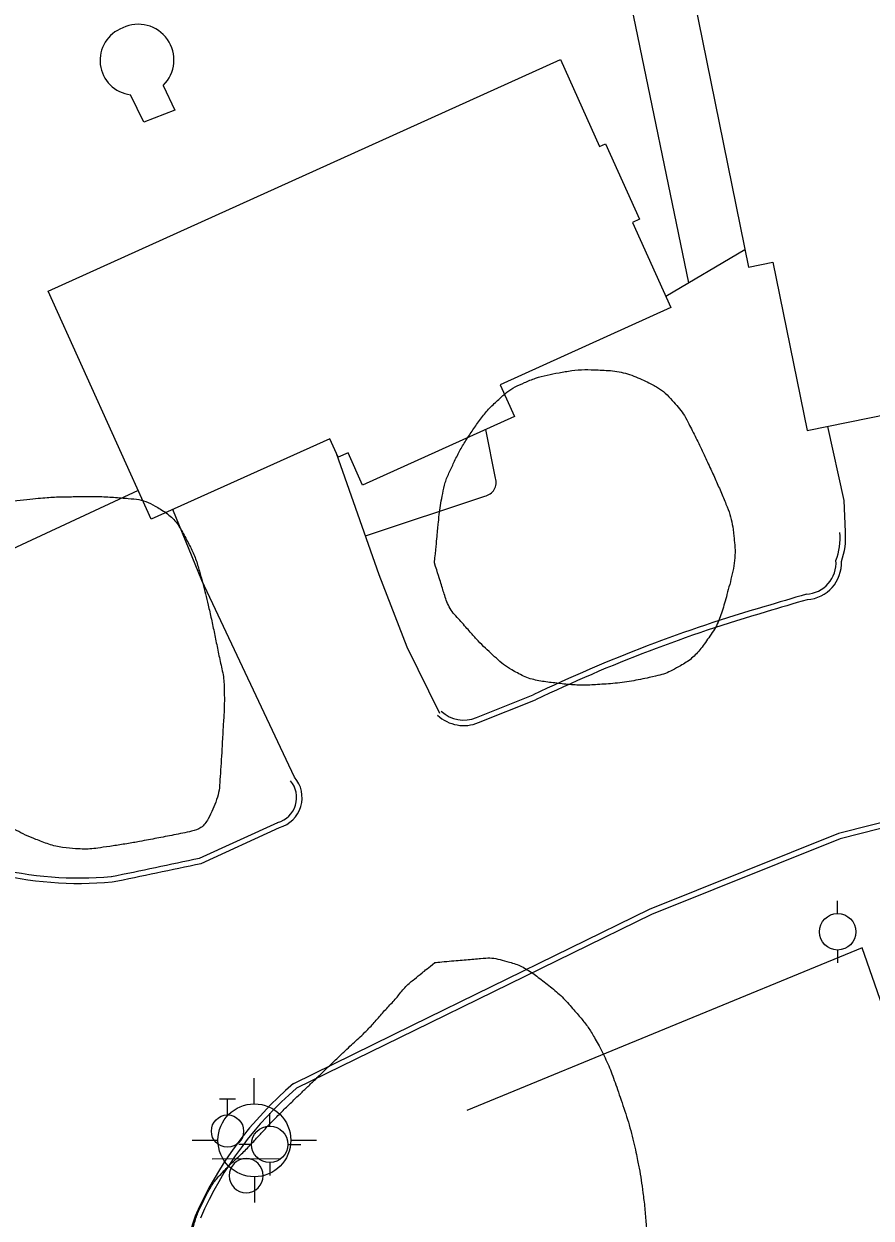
# Model space of a CAD drawing. Extents: x 2145380 to 2156929, y 139568 to 149130.
# Drawn here: x 2149904 to 2149997, y 144165.4 to 144296.4 of the extents above; entities that cross this region are included whole.
import ezdxf

# ---------------------------------------------------------------- set-up
doc = ezdxf.new("R2010")
doc.units = 0
for name, color, linetype in [('Default', 7, 'Continuous'), ('TOPO_Asphalt', 7, 'Continuous'), ('TOPO_Building', 7, 'Continuous'), ('TOPO_Curb Back', 7, 'Continuous'), ('TOPO_Fence', 7, 'Continuous'), ('TOPO_Misc Line', 7, 'Continuous'), ('TOPO_Power Pole', 7, 'Continuous'), ('TOPO_Sidewalk', 7, 'Continuous'), ('TOPO_Sign', 7, 'Continuous'), ('TOPO_Tree Line', 7, 'Continuous'), ('TOPO_Water Fire Hydrant', 7, 'Continuous'), ('TOPO_Water Valve', 7, 'Continuous')]:
    doc.layers.add(name, color=color, linetype=linetype)

# ---------------------------------------------------------------- blocks, each defined once
blk = doc.blocks.new('POWPOL')
at = {"layer": 'TOPO_Power Pole'}
for p, q in [((0, 10.16), (0, 17.34)), ((0, -10.16), (0, -17.34))]:
    blk.add_line(p, q, dxfattribs=at)
blk.add_circle((0, 0), 10.16, dxfattribs=at)
blk = doc.blocks.new('FIRHYD')
at = {"layer": 'TOPO_Water Fire Hydrant'}
for p, q in [((-0.02, 10.16), (-0.03, 17.34)), ((10.16, 0.02), (17.34, 0.03)), ((-10.16, -0.02), (-17.34, -0.03)), ((0.02, -10.16), (0.03, -17.34))]:
    blk.add_line(p, q, dxfattribs=at)
blk.add_circle((0, 0), 10.16, dxfattribs=at)
blk = doc.blocks.new('WATVAL')
at = {"layer": 'Default'}
for p, q in [((-2.25, 9), (2.25, 9)), ((0, 4.5), (0, 9))]:
    blk.add_line(p, q, dxfattribs=at)
blk.add_circle((0, 0), 4.5, dxfattribs=at)

msp = doc.modelspace()

# ---------------------------------------------------------------- linework, layer by layer
at = {"layer": 'TOPO_Asphalt'}
for points in [[(2149994.22, 144240.68), (2149994.1, 144244.13), (2149992.3, 144252.26)], [(2149938.32, 144249.33), (2149943.01, 144236.02), (2149946.06, 144228.07), (2149949.65, 144220.79)], [(2149933.74, 144213.78), (2149931.89, 144217.65), (2149923.57, 144235.37), (2149920.36, 144243.13)]]:
    msp.add_lwpolyline(points, dxfattribs=at)
at = {"layer": 'TOPO_Building'}
for points in [[(2149972.55, 144323.93), (2149983.58, 144269.75), (2149986.26, 144270.3), (2149990.03, 144251.8), (2150010.19, 144255.9), (2150006.4, 144274.5), (2150008.35, 144274.89), (2150007.7, 144278.05), (2150017.91, 144280.13), (2150016.75, 144285.8), (2150030.16, 144288.53), (2150023.88, 144319.36), (2150016.59, 144317.87), (2150013.81, 144331.52), (2150000.54, 144328.81), (2150000.39, 144329.55), (2149990.96, 144327.63), (2149990.8, 144328.4), (2149982.45, 144326.7), (2149982.59, 144325.97)], [(2149906.7, 144267.12), (2149962.94, 144292.52), (2149967.24, 144282.99), (2149967.88, 144283.28), (2149971.62, 144275), (2149970.85, 144274.65), (2149975.07, 144265.31), (2149956.31, 144256.84), (2149957.88, 144253.36), (2149941.21, 144245.83), (2149939.61, 144249.37), (2149938.52, 144248.88), (2149937.6, 144250.91), (2149918.01, 144242.07)]]:
    msp.add_lwpolyline(points, close=True, dxfattribs=at)
at = {"layer": 'TOPO_Curb Back'}
for points in [[(2149953.72, 144220.32), (2149959.95, 144222.8)], [(2149953.94, 144219.77), (2149960.19, 144222.25)], [(2150004.17, 144210.32), (2149993.45, 144207.59), (2149972.69, 144199.27), (2149946.65, 144186.52), (2149933.63, 144180.14)], [(2150004.3, 144209.73), (2149993.63, 144207.02), (2149972.93, 144198.72), (2149946.91, 144185.98), (2149933.96, 144179.64)], [(2149923.29, 144204.9), (2149931.89, 144208.81)], [(2149923.48, 144204.32), (2149932.1, 144208.24)]]:
    msp.add_lwpolyline(points, dxfattribs=at)
for centre, radius, start, end in [((2149986.99, 144240.02), 6.66, 338.2368, 5.2206), ((2149986.99, 144240.02), 7.26, 339.324, 5.2206), ((2149989.76, 144237.28), 3.43, 272.9462, 4.6571), ((2149989.76, 144237.28), 4.03, 273.961, 2.6241), ((2150062.69, 143980.08), 263.99, 105.9981, 107.0326), ((2150062.69, 143980.08), 263.39, 106.0125, 107.0336), ((2150031.35, 144073.73), 165.29, 106.1553, 115.5947), ((2150031.35, 144073.73), 164.69, 106.1537, 115.6018), ((2149952.32, 144223.66), 4.22, 227.1182, 292.6117), ((2149952.32, 144223.66), 3.62, 227.1182, 292.6862), ((2149931.13, 144211.54), 3.44, 286.2908, 40.5194), ((2149931.13, 144211.54), 2.84, 285.4677, 40.5194), ((2149755.03, 144986.69), 799.7, 281.43868, 282.14636), ((2149910.13, 144242.55), 40.43, 255.9636, 275.0729), ((2149910.13, 144242.55), 39.83, 256.0708, 275.0251), ((2149755.03, 144986.69), 800.3, 281.43628, 282.151), ((2149959.46, 144149.7), 39.93, 130.3145, 156.5031), ((2149959.46, 144149.7), 39.33, 130.4233, 156.4802), ((2149948.28, 144156.11), 27.16, 159.4986, 183.5808)]:
    msp.add_arc(centre, radius, start, end, dxfattribs=at)
at = {"layer": 'TOPO_Fence'}
for p, q in [((2149960.27, 144348.89), (2149976.99, 144268.02)), ((2149974.5, 144266.56), (2149983.19, 144271.68))]:
    msp.add_line(p, q, dxfattribs=at)
for points in [[(2149916.58, 144245.25), (2149896.25, 144235.78), (2149868.94, 144276.37), (2149921.34, 144316.76), (2149960.85, 144349.37), (2149950, 144378.07)], [(2150035.17, 144086.47), (2150017.56, 144133.46), (2149996.07, 144195.04), (2149952.67, 144177.21)]]:
    msp.add_lwpolyline(points, dxfattribs=at)
at = {"layer": 'TOPO_Misc Line'}
for p, q in [((2149919.32, 144289.68), (2149920.59, 144286.95)), ((2149917.18, 144285.65), (2149915.74, 144288.65)), ((2149920.59, 144286.95), (2149917.18, 144285.65))]:
    msp.add_line(p, q, dxfattribs=at)
for centre, radius, start, end in [((2149916.59, 144292.48), 3.91, 314.4155, 115.9757), ((2149916.19, 144292.43), 3.8, 110.3146, 263.1521)]:
    msp.add_arc(centre, radius, start, end, dxfattribs=at)
at = {"layer": 'TOPO_Sidewalk'}
for points in [[(2149955.81, 144246.59), (2149954.73, 144251.94)], [(2149941.53, 144240.24), (2149954.63, 144244.61)]]:
    msp.add_lwpolyline(points, dxfattribs=at)
msp.add_arc((2149954.33, 144246.13), 1.55, 281.1487, 17.3045, dxfattribs=at)
at = {"layer": 'TOPO_Sign'}
for points in [[(2149924.68, 144171.91), (2149932.17, 144171.92)], [(2149928.43, 144171.91), (2149928.43, 144171.91)], [(2149926.56, 144170.05), (2149926.56, 144170.05)], [(2149930.3, 144170.05), (2149930.3, 144170.05)], [(2149928.43, 144168.18), (2149928.43, 144168.18)]]:
    msp.add_lwpolyline(points, dxfattribs=at)
for start, end in [(90, 180), (360, 90), (180, 270), (270, 0)]:
    msp.add_arc((2149928.43, 144170.05), 1.87, start, end, dxfattribs=at)
at = {"layer": 'TOPO_Tree Line'}
for points in [[(2149949.1, 144237.3), (2149949.47, 144236.12), (2149949.84, 144234.95), (2149950.21, 144233.77), (2149950.7, 144232.23), (2149951.89, 144231.01), (2149952.96, 144229.77), (2149953.71, 144228.91), (2149954.48, 144228.13), (2149955.32, 144227.36), (2149956.1, 144226.63), (2149956.86, 144225.97), (2149957.82, 144225.43), (2149959.24, 144224.63), (2149960.76, 144224.3), (2149962.31, 144224.11), (2149963.93, 144223.92), (2149965.56, 144223.84), (2149967.17, 144223.95), (2149969.21, 144224.07), (2149971.23, 144224.38), (2149973.25, 144224.83), (2149974.08, 144225.02), (2149974.84, 144225.3), (2149975.59, 144225.71), (2149976.95, 144226.45), (2149978.02, 144227.4), (2149978.94, 144228.69), (2149980.03, 144230.2), (2149980.65, 144231.75), (2149981.12, 144233.49), (2149981.76, 144235.78), (2149982.22, 144238.14), (2149981.95, 144240.41), (2149981.82, 144241.51), (2149981.57, 144242.62), (2149981.13, 144243.68), (2149980.54, 144245.13), (2149979.92, 144246.52), (2149979.28, 144247.92), (2149978.51, 144249.58), (2149977.72, 144251.21), (2149976.88, 144252.83), (2149976.44, 144253.67), (2149975.86, 144254.38), (2149975.22, 144255.1), (2149974.46, 144255.94), (2149973.63, 144256.57), (2149972.58, 144257.08), (2149970.76, 144257.95), (2149968.91, 144258.39), (2149967.01, 144258.46), (2149965.6, 144258.52), (2149964.17, 144258.41), (2149962.76, 144258.15), (2149961.46, 144257.91), (2149960.2, 144257.59), (2149958.97, 144257.06), (2149957.93, 144256.61), (2149957.03, 144256.04), (2149956.2, 144255.27), (2149955.13, 144254.28), (2149954.24, 144253.23), (2149953.43, 144252.04), (2149952.63, 144250.88), (2149951.92, 144249.72), (2149951.31, 144248.45), (2149950.75, 144247.29), (2149950.24, 144246.12), (2149950, 144244.86), (2149949.8, 144243.85), (2149949.65, 144242.84), (2149949.55, 144241.82), (2149949.4, 144240.31), (2149949.25, 144238.81), (2149949.1, 144237.3)], [(2149884.9, 144239.03), (2149884.96, 144237.99), (2149885.03, 144236.95), (2149885.1, 144235.91), (2149885.16, 144234.96), (2149885.44, 144234.04), (2149885.62, 144233.11), (2149885.9, 144231.71), (2149886.16, 144230.32), (2149886.48, 144228.93), (2149886.87, 144227.27), (2149887.67, 144225.75), (2149888.49, 144224.24), (2149889.23, 144222.88), (2149890.01, 144221.55), (2149890.83, 144220.24), (2149891.44, 144219.28), (2149892.06, 144218.35), (2149892.72, 144217.44), (2149893.81, 144215.94), (2149895, 144214.53), (2149896.32, 144213.22), (2149897.41, 144212.15), (2149898.57, 144211.2), (2149899.78, 144210.27), (2149900.57, 144209.66), (2149901.38, 144209.09), (2149902.23, 144208.55), (2149903.2, 144207.92), (2149904.2, 144207.42), (2149905.29, 144206.98), (2149906.76, 144206.39), (2149908.27, 144206.01), (2149909.81, 144205.92), (2149910.65, 144205.88), (2149911.49, 144205.9), (2149912.32, 144206.02), (2149913.82, 144206.24), (2149915.31, 144206.46), (2149916.8, 144206.73), (2149917.71, 144206.9), (2149918.62, 144207.08), (2149919.53, 144207.25), (2149920.5, 144207.44), (2149921.46, 144207.62), (2149922.42, 144207.85), (2149923.52, 144208.11), (2149924.3, 144209.19), (2149924.76, 144210.27), (2149925.22, 144211.31), (2149925.48, 144212.35), (2149925.55, 144213.43), (2149925.65, 144214.95), (2149925.75, 144216.47), (2149925.83, 144217.99), (2149925.91, 144219.64), (2149926.04, 144221.29), (2149926.03, 144222.93), (2149926.02, 144224.61), (2149925.61, 144226.27), (2149925.27, 144227.93), (2149924.95, 144229.53), (2149924.61, 144231.12), (2149924.25, 144232.71), (2149923.98, 144233.88), (2149923.67, 144235.03), (2149923.35, 144236.19), (2149922.97, 144237.57), (2149922.4, 144238.86), (2149921.71, 144240.16), (2149920.99, 144241.5), (2149920.02, 144242.59), (2149918.66, 144243.39), (2149917.67, 144243.97), (2149916.65, 144244.26), (2149915.57, 144244.35), (2149913.87, 144244.49), (2149912.17, 144244.59), (2149910.47, 144244.57), (2149908.83, 144244.55), (2149907.19, 144244.53), (2149905.55, 144244.37), (2149902.48, 144244.08), (2149899.47, 144243.53), (2149896.46, 144242.83), (2149893.96, 144242.26), (2149891.46, 144241.71), (2149889.1, 144240.74), (2149887.7, 144240.17), (2149886.3, 144239.6), (2149884.9, 144239.03)], [(2149949.16, 144193.44), (2149948.42, 144192.85), (2149947.69, 144192.26), (2149946.95, 144191.67), (2149945.92, 144190.84), (2149945.12, 144189.76), (2149944.22, 144188.79), (2149943.27, 144187.78), (2149942.39, 144186.7), (2149941.41, 144185.72), (2149940.8, 144185.11), (2149940.14, 144184.56), (2149939.52, 144183.96), (2149938.6, 144183.08), (2149937.68, 144182.2), (2149936.76, 144181.32), (2149935.93, 144180.52), (2149935.09, 144179.72), (2149934.25, 144178.92), (2149933.31, 144178.02), (2149932.38, 144177.1), (2149931.46, 144176.17), (2149930.6, 144175.29), (2149929.79, 144174.37), (2149928.94, 144173.48), (2149927.95, 144172.43), (2149926.86, 144171.48), (2149925.85, 144170.42), (2149924.95, 144169.48), (2149924.29, 144168.38), (2149923.7, 144167.2), (2149923.1, 144165.99), (2149922.71, 144164.77), (2149922.4, 144163.46), (2149922.09, 144162.14), (2149921.87, 144160.82), (2149921.88, 144159.5), (2149921.91, 144158.06), (2149922.12, 144156.62), (2149922.39, 144155.18), (2149922.54, 144154.35), (2149922.74, 144153.55), (2149923.03, 144152.75), (2149923.48, 144151.48), (2149924.12, 144150.34), (2149924.95, 144149.26), (2149925.98, 144147.94), (2149927.11, 144146.8), (2149928.41, 144145.78), (2149929.35, 144145.05), (2149930.3, 144144.36), (2149931.33, 144143.78), (2149932.13, 144143.33), (2149932.95, 144142.92), (2149933.78, 144142.52), (2149935.01, 144141.94), (2149936.23, 144141.39), (2149937.52, 144140.91), (2149939.04, 144140.34), (2149940.6, 144140.04), (2149942.2, 144139.8), (2149943.27, 144139.64), (2149944.34, 144139.57), (2149945.4, 144139.63), (2149946.52, 144139.69), (2149947.64, 144139.83), (2149948.75, 144140.07), (2149950.53, 144140.45), (2149952.25, 144140.92), (2149953.97, 144141.51), (2149955.17, 144141.92), (2149956.32, 144142.41), (2149957.45, 144142.99), (2149959.06, 144143.82), (2149960.57, 144144.75), (2149961.98, 144145.88), (2149963.05, 144146.74), (2149964.03, 144147.65), (2149964.99, 144148.61), (2149966.46, 144150.07), (2149967.85, 144151.56), (2149969.22, 144153.13), (2149970, 144154.02), (2149970.65, 144154.96), (2149971.26, 144156), (2149971.78, 144156.89), (2149972.15, 144157.82), (2149972.3, 144158.82), (2149972.5, 144160.21), (2149972.54, 144161.61), (2149972.45, 144163), (2149972.34, 144164.75), (2149972.21, 144166.49), (2149971.98, 144168.23), (2149971.8, 144169.56), (2149971.59, 144170.86), (2149971.32, 144172.17), (2149970.78, 144174.7), (2149970.01, 144177.14), (2149969.17, 144179.59), (2149968.53, 144181.45), (2149967.75, 144183.22), (2149966.8, 144184.96), (2149966.18, 144186.09), (2149965.42, 144187.07), (2149964.57, 144188.05), (2149963.43, 144189.39), (2149962.2, 144190.52), (2149960.78, 144191.6), (2149959.6, 144192.49), (2149958.39, 144193.19), (2149956.96, 144193.59), (2149956.08, 144193.84), (2149955.19, 144193.98), (2149954.3, 144193.9), (2149952.59, 144193.75), (2149950.87, 144193.6), (2149949.16, 144193.44), (2149949.16, 144193.44)]]:
    msp.add_open_spline(points, degree=3, dxfattribs=at)

# ---------------------------------------------------------------- block references
at = {"layer": 'TOPO_Power Pole', "xscale": 0.19685000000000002, "yscale": 0.19685000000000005}
msp.add_blockref('POWPOL', (2149993.37, 144196.81), dxfattribs=at)
at = {"layer": 'TOPO_Water Fire Hydrant'}
for p, xscale, yscale in [((2149929.33, 144173.93), 0.39370000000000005, 0.3937000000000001), ((2149931.02, 144173.48), 0.19685000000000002, 0.19685000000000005)]:
    msp.add_blockref('FIRHYD', p, dxfattribs=dict(at, xscale=xscale, yscale=yscale))
at = {"layer": 'TOPO_Water Valve', "xscale": 0.39370000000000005, "yscale": 0.3937000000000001}
msp.add_blockref('WATVAL', (2149926.38, 144174.94), dxfattribs=at)

doc.saveas('drawing.dxf')
